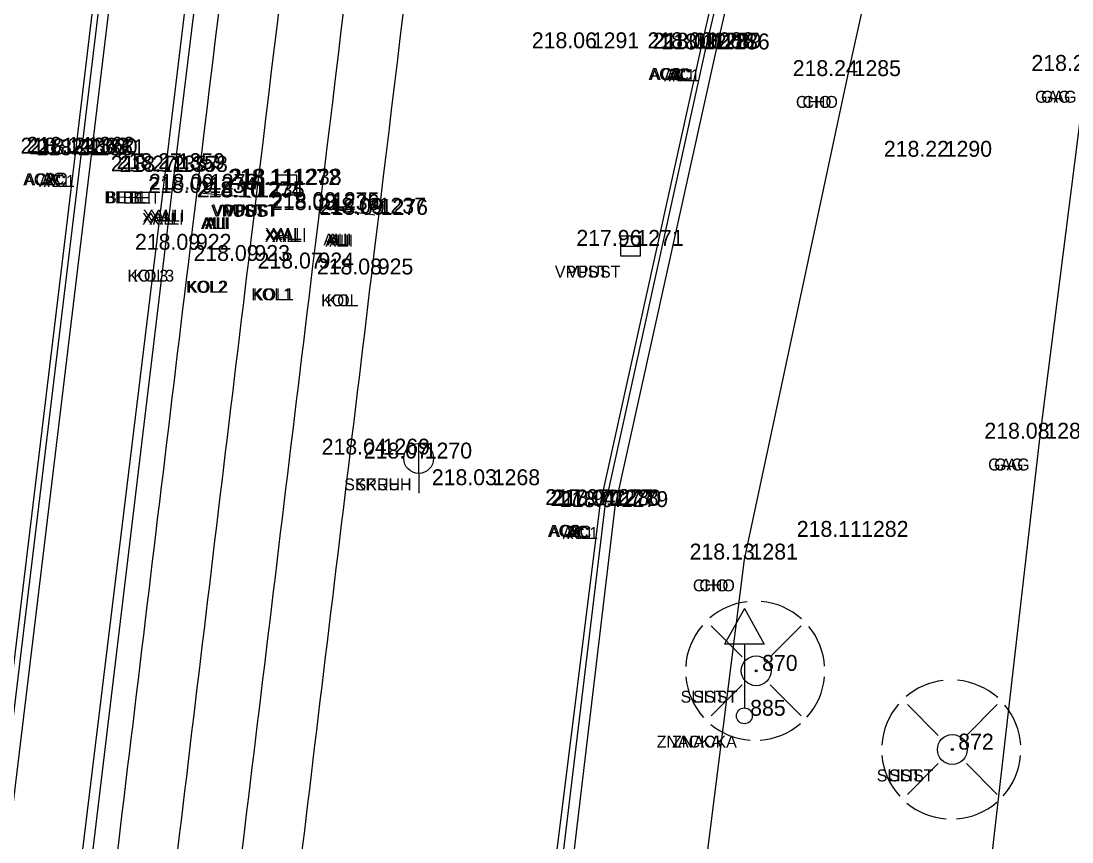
# Model space of a CAD drawing. Extents: x -471047 to -470889, y -1102859 to -1102000.
# Drawn here: x -470973.87 to -470947.45, y -1102499.4 to -1102478.75 of the extents above; entities that cross this region are included whole.
import ezdxf

# ---------------------------------------------------------------- set-up
doc = ezdxf.new("R2010")
doc.units = 0
for name, color, linetype in [('Vrstva 1', 7, 'Continuous'), ('Vrstva 16', 7, 'Continuous'), ('Vrstva 19', 7, 'Continuous'), ('Vrstva 25', 7, 'Continuous'), ('Vrstva 29', 7, 'Continuous'), ('Vrstva 34', 7, 'Continuous'), ('Vrstva 35', 7, 'Continuous'), ('Vrstva 36', 7, 'Continuous'), ('Vrstva 38', 7, 'Continuous'), ('Vrstva 5', 7, 'Continuous'), ('Vrstva 6', 7, 'Continuous'), ('Vrstva 7', 7, 'Continuous'), ('Vrstva 8', 7, 'Continuous')]:
    doc.layers.add(name, color=color, linetype=linetype)

msp = doc.modelspace()

# ---------------------------------------------------------------- linework, layer by layer
at = {"layer": 'Vrstva 1'}
for points in [[(-471040.344, -1102858.385), (-471031.676, -1102846.187), (-471026.357, -1102838.629), (-471023.212, -1102833.975), (-471019.21, -1102827.465), (-471016.861, -1102823.272), (-471013.099, -1102815.912), (-471010.824, -1102810.955), (-471007.329, -1102802.292), (-471005.34, -1102796.515), (-471002.842, -1102787.838), (-471001.3, -1102780.997), (-471000.19, -1102774.713), (-470999.247, -1102768.204), (-470998.794, -1102764.784), (-470997.199, -1102751.812), (-470994.899, -1102732.807), (-470992.551, -1102713.262), (-470990.326, -1102694.887), (-470988.122, -1102676.57), (-470985.812, -1102657.305), (-470983.537, -1102638.407), (-470981.386, -1102620.622), (-470979.843, -1102608.014), (-470976.377, -1102579.253), (-470972.945, -1102550.69), (-470970.475, -1102530.206), (-470967.905, -1102508.801), (-470965.053, -1102485.131), (-470962.734, -1102465.9), (-470960.173, -1102444.812), (-470957.795, -1102425.103), (-470954.965, -1102401.839), (-470953.834, -1102392.574), (-470952.33, -1102379.985), (-470950.744, -1102366.853), (-470948.978, -1102352.106), (-470947.037, -1102335.844), (-470944.949, -1102318.462), (-470944.013, -1102310.745), (-470942.39, -1102297.267), (-470939.519, -1102273.45), (-470937.593, -1102257.43), (-470936.064, -1102244.81), (-470934.114, -1102228.634), (-470931.621, -1102207.856), (-470929.536, -1102190.857), (-470926.572, -1102166.31), (-470924.91, -1102152.663), (-470923.413, -1102140.333), (-470921.923, -1102127.669), (-470921.155, -1102120.084), (-470920.446, -1102109.574), (-470919.912, -1102099.137), (-470919.63, -1102088.981), (-470919.523, -1102081.193), (-470919.563, -1102070.395), (-470919.714, -1102064.236), (-470920.134, -1102054.704), (-470920.462, -1102047.615), (-470920.599, -1102044.52), (-470920.743, -1102041.873), (-470921.125, -1102034.455), (-470921.774, -1102030.337), (-470922.418, -1102027.787), (-470923.734, -1102023.93), (-470924.872, -1102021.434), (-470926.752, -1102018.182), (-470927.953, -1102016.45), (-470929.616, -1102014.424), (-470932.252, -1102011.756), (-470935.111, -1102009.425), (-470938.391, -1102007.371), (-470942.651, -1102005.401)], [(-471041.328, -1102857.18), (-471032.144, -1102844.242), (-471027.583, -1102837.763), (-471024.388, -1102833.028), (-471020.451, -1102826.6), (-471018.089, -1102822.378), (-471014.542, -1102815.445), (-471012.233, -1102810.418), (-471009.247, -1102803.108), (-471006.795, -1102796.098), (-471004.315, -1102787.532), (-471002.782, -1102780.723), (-471001.674, -1102774.458), (-471000.75, -1102768.095), (-471000.28, -1102764.601), (-470998.692, -1102751.741), (-470996.378, -1102732.635), (-470994.028, -1102713.058), (-470991.808, -1102694.749), (-470989.616, -1102676.447), (-470987.284, -1102657.013), (-470985.031, -1102638.272), (-470982.87, -1102620.431), (-470981.334, -1102607.933), (-470977.881, -1102579.263), (-470974.429, -1102550.492), (-470971.964, -1102530.054), (-470969.391, -1102508.607), (-470966.54, -1102484.984), (-470964.231, -1102465.853), (-470961.679, -1102444.752), (-470959.304, -1102425.078), (-470956.455, -1102401.634), (-470955.339, -1102392.489), (-470953.812, -1102379.71), (-470952.249, -1102366.808), (-470950.479, -1102352.023), (-470948.536, -1102335.868), (-470946.426, -1102318.233), (-470945.493, -1102310.531), (-470943.864, -1102297.013), (-470940.984, -1102273.071), (-470939.078, -1102257.195), (-470937.559, -1102244.684), (-470935.592, -1102228.353), (-470933.101, -1102207.653), (-470931.011, -1102190.57), (-470928.046, -1102166.021), (-470926.409, -1102152.578), (-470924.898, -1102140.121), (-470923.427, -1102127.544), (-470922.647, -1102119.826), (-470921.919, -1102109.229), (-470921.42, -1102099.134), (-470921.127, -1102089.016), (-470921.023, -1102081.453), (-470921.061, -1102070.468), (-470921.209, -1102064.314), (-470921.666, -1102053.966), (-470922.156, -1102043.345), (-470922.299, -1102039.934), (-470922.637, -1102034.36), (-470923.091, -1102031.241), (-470923.847, -1102028.247), (-470925.083, -1102024.594), (-470926.222, -1102022.086), (-470928.04, -1102018.943), (-470929.138, -1102017.357), (-470930.929, -1102015.175), (-470933.062, -1102013.049), (-470936.379, -1102010.368), (-470939.169, -1102008.662), (-470942.899, -1102006.906), (-470945.661, -1102005.908)], [(-471043.557, -1102855.955), (-471035.129, -1102844.026), (-471029.872, -1102836.499), (-471026.577, -1102831.578), (-471022.675, -1102825.415), (-471020.123, -1102821.053), (-471016.667, -1102814.59), (-471014.208, -1102809.45), (-471011.177, -1102802.451), (-471008.55, -1102795.333), (-471006.082, -1102787.209), (-471004.464, -1102780.376), (-471003.265, -1102774.167), (-471002.327, -1102767.948), (-471001.636, -1102762.527), (-471000.297, -1102751.605), (-470997.959, -1102732.524), (-470995.602, -1102712.802), (-470993.412, -1102694.623), (-470991.21, -1102676.17), (-470988.891, -1102656.857), (-470986.625, -1102638.083), (-470984.455, -1102620.195), (-470982.936, -1102607.733), (-470979.497, -1102579.223), (-470976.023, -1102550.279), (-470973.554, -1102529.822), (-470970.991, -1102508.497), (-470968.146, -1102484.787), (-470965.835, -1102465.72), (-470963.284, -1102444.529), (-470960.91, -1102424.942), (-470958.043, -1102401.343), (-470956.946, -1102392.356), (-470955.396, -1102379.408), (-470953.851, -1102366.636), (-470952.049, -1102351.733), (-470950.124, -1102335.611), (-470948.034, -1102318.083), (-470947.094, -1102310.328), (-470945.421, -1102296.51), (-470942.58, -1102272.848), (-470940.675, -1102256.948), (-470939.176, -1102244.526), (-470937.187, -1102228.174), (-470934.708, -1102207.467), (-470932.621, -1102190.433), (-470929.634, -1102165.778), (-470928.004, -1102152.415), (-470926.45, -1102139.595), (-470925.003, -1102127.418), (-470924.249, -1102119.695), (-470923.515, -1102109.093), (-470923.018, -1102099.069), (-470922.711, -1102088.911), (-470922.643, -1102081.356), (-470922.797, -1102070.414), (-470923.018, -1102064.454), (-470923.52, -1102053.203), (-470923.823, -1102047.529), (-470924.123, -1102041.506), (-470924.462, -1102037.486), (-470924.934, -1102031.904), (-470925.664, -1102028.672), (-470926.771, -1102025.506), (-470927.959, -1102022.914), (-470929.674, -1102020.028), (-470930.76, -1102018.498), (-470932.447, -1102016.478), (-470935.215, -1102013.816), (-470937.644, -1102011.98), (-470940.381, -1102010.371), (-470943.968, -1102008.669), (-470947.145, -1102007.524), (-470950.874, -1102006.74)], [(-471044.756, -1102855.056), (-471036.376, -1102843.177), (-471031.167, -1102835.741), (-471027.859, -1102830.8), (-471023.934, -1102824.593), (-471021.43, -1102820.312), (-471018.011, -1102813.91), (-471015.536, -1102808.75), (-471012.578, -1102801.897), (-471009.95, -1102794.77), (-471007.561, -1102786.914), (-471005.936, -1102780.074), (-471004.727, -1102773.818), (-471003.828, -1102767.827), (-471003.121, -1102762.345), (-471001.787, -1102751.467), (-470999.446, -1102732.348), (-470997.073, -1102712.539), (-470994.902, -1102694.521), (-470992.696, -1102676.023), (-470990.376, -1102656.68), (-470988.131, -1102638.071), (-470985.947, -1102620.018), (-470984.417, -1102607.512), (-470980.993, -1102579.08), (-470977.514, -1102550.137), (-470975.048, -1102529.649), (-470972.488, -1102508.37), (-470969.618, -1102484.508), (-470967.34, -1102465.669), (-470964.767, -1102444.39), (-470962.402, -1102424.781), (-470959.534, -1102401.193), (-470958.432, -1102392.151), (-470956.883, -1102379.208), (-470955.335, -1102366.424), (-470953.535, -1102351.506), (-470951.606, -1102335.399), (-470949.519, -1102317.94), (-470948.575, -1102310.159), (-470946.889, -1102296.144), (-470944.056, -1102272.618), (-470942.139, -1102256.659), (-470940.657, -1102244.341), (-470938.638, -1102227.749), (-470936.19, -1102207.298), (-470934.102, -1102190.255), (-470931.124, -1102165.639), (-470929.492, -1102152.254), (-470927.915, -1102139.252), (-470926.46, -1102127.103), (-470925.74, -1102119.604), (-470925.012, -1102108.913), (-470924.523, -1102099.054), (-470924.217, -1102088.866), (-470924.148, -1102081.334), (-470924.301, -1102070.391), (-470924.518, -1102064.43), (-470924.97, -1102054.435), (-470925.588, -1102041.569), (-470925.963, -1102035.313), (-470926.405, -1102032.225), (-470927.078, -1102029.198), (-470928.123, -1102026.148), (-470929.318, -1102023.558), (-470930.84, -1102020.97), (-470931.868, -1102019.515), (-470933.443, -1102017.605), (-470936.26, -1102014.885), (-470938.429, -1102013.255), (-470941.213, -1102011.639), (-470944.847, -1102009.927), (-470947.723, -1102008.912), (-470951.444, -1102008.161), (-470954.511, -1102007.931), (-470957.895, -1102008.041)]]:
    msp.add_spline(points, degree=3, dxfattribs=at)
at = {"layer": 'Vrstva 16'}
for p, q in [((-470955.746, -1102494.743), (-470956.52, -1102493.968)), ((-470955.036, -1102494.743), (-470954.26, -1102493.968)), ((-470955.746, -1102495.453), (-470956.52, -1102496.228)), ((-470955.036, -1102495.453), (-470954.26, -1102496.228)), ((-470950.816, -1102496.723), (-470951.59, -1102495.948)), ((-470950.106, -1102496.723), (-470949.33, -1102495.948)), ((-470950.816, -1102497.433), (-470951.59, -1102498.208)), ((-470950.106, -1102497.433), (-470949.33, -1102498.208))]:
    msp.add_line(p, q, dxfattribs=at)
for centre, radius in [((-470955.39, -1102495.098), 0.375), ((-470955.39, -1102495.098), 0.025), ((-470955.39, -1102495.098), 0.025), ((-470950.46, -1102497.078), 0.375), ((-470950.46, -1102497.078), 0.025), ((-470950.46, -1102497.078), 0.025)]:
    msp.add_circle(centre, radius, dxfattribs=at)
for centre, start, end in [((-470955.416, -1102495.098), 96.7144, 130.447), ((-470955.416, -1102495.098), 48.1897, 84.9117), ((-470955.416, -1102495.098), 139.23, 176.4602), ((-470955.416, -1102495.098), 3.8615, 39.6013), ((-470955.416, -1102495.098), 184.9408, 222.2827), ((-470955.416, -1102495.098), 318.1086, 355.0481), ((-470950.486, -1102497.078), 96.7144, 130.447), ((-470950.486, -1102497.078), 48.1897, 84.9117), ((-470950.486, -1102497.078), 139.23, 176.4602), ((-470950.486, -1102497.078), 3.8615, 39.6013), ((-470955.416, -1102495.098), 230.4703, 265.8356), ((-470955.416, -1102495.098), 274.1732, 310.7861), ((-470950.486, -1102497.078), 184.9408, 222.2827), ((-470950.486, -1102497.078), 318.1086, 355.0481), ((-470950.486, -1102497.078), 230.4703, 265.8356), ((-470950.486, -1102497.078), 274.1732, 310.7861)]:
    msp.add_arc(centre, 1.75, start, end, dxfattribs=at)
at = {"layer": 'Vrstva 19'}
for p, q in [((-470955.687, -1102493.53), (-470956.187, -1102494.43)), ((-470955.687, -1102493.53), (-470955.187, -1102494.43)), ((-470955.187, -1102494.43), (-470956.187, -1102494.43)), ((-470955.687, -1102494.43), (-470955.687, -1102496.03))]:
    msp.add_line(p, q, dxfattribs=at)
msp.add_circle((-470955.687, -1102496.23), 0.2, dxfattribs=at)
at = {"layer": 'Vrstva 25'}
for p, q in [((-470967.437, -1102482.629), (-470967.437, -1102483.129)), ((-470966.937, -1102482.629), (-470967.437, -1102482.629)), ((-470966.937, -1102483.129), (-470966.937, -1102482.629)), ((-470967.437, -1102482.879), (-470966.937, -1102482.879)), ((-470967.437, -1102483.129), (-470966.937, -1102483.129)), ((-470958.797, -1102484.164), (-470958.797, -1102484.664)), ((-470958.297, -1102484.164), (-470958.797, -1102484.164)), ((-470958.297, -1102484.664), (-470958.297, -1102484.164)), ((-470958.797, -1102484.414), (-470958.297, -1102484.414)), ((-470958.797, -1102484.664), (-470958.297, -1102484.664)), ((-470963.873, -1102490.132), (-470963.873, -1102489.382)), ((-470963.873, -1102490.132), (-470963.873, -1102490.632))]:
    msp.add_line(p, q, dxfattribs=at)
msp.add_circle((-470963.873, -1102489.757), 0.375, dxfattribs=at)
at = {"layer": 'Vrstva 29'}
for p, q in [((-470969.288, -1102483.083), (-470968.082, -1102483.189)), ((-470966.201, -1102483.459), (-470964.977, -1102483.63))]:
    msp.add_line(p, q, dxfattribs=at)
at = {"layer": 'Vrstva 34'}
for p, q in [((-470959.67, -1102479.44), (-470959.67, -1102479.44)), ((-470956.78, -1102479.44), (-470956.78, -1102479.44)), ((-470956.65, -1102479.45), (-470956.65, -1102479.45)), ((-470956.6, -1102479.45), (-470956.6, -1102479.45)), ((-470956.39, -1102479.47), (-470956.39, -1102479.47)), ((-470953.09, -1102480.14), (-470953.09, -1102480.14)), ((-470972.5, -1102482.09), (-470972.5, -1102482.09)), ((-470972.35, -1102482.07), (-470972.35, -1102482.07)), ((-470972.28, -1102482.11), (-470972.28, -1102482.11)), ((-470972.1, -1102482.13), (-470972.1, -1102482.13)), ((-470950.8, -1102482.17), (-470950.8, -1102482.17)), ((-470970.23, -1102482.54), (-470970.23, -1102482.54)), ((-470970.08, -1102482.48), (-470970.08, -1102482.48)), ((-470970.01, -1102482.55), (-470970.01, -1102482.55)), ((-470967.19, -1102482.88), (-470967.19, -1102482.88)), ((-470967.15, -1102482.87), (-470967.15, -1102482.87)), ((-470969.29, -1102483.08), (-470969.29, -1102483.08)), ((-470969.27, -1102483), (-470969.27, -1102483)), ((-470968.11, -1102483.19), (-470968.11, -1102483.19)), ((-470968.08, -1102483.19), (-470968.08, -1102483.19)), ((-470966.2, -1102483.46), (-470966.2, -1102483.46)), ((-470966.2, -1102483.51), (-470966.2, -1102483.51)), ((-470965.03, -1102483.6), (-470965.03, -1102483.6)), ((-470964.98, -1102483.63), (-470964.98, -1102483.63)), ((-470969.62, -1102484.51), (-470969.62, -1102484.51)), ((-470958.55, -1102484.41), (-470958.55, -1102484.41)), ((-470968.15, -1102484.79), (-470968.15, -1102484.79)), ((-470966.54, -1102484.98), (-470966.54, -1102484.98)), ((-470965.05, -1102485.13), (-470965.05, -1102485.13)), ((-470948.27, -1102489.26), (-470948.27, -1102489.26)), ((-470964.93, -1102489.66), (-470964.93, -1102489.66)), ((-470963.87, -1102489.76), (-470963.87, -1102489.76)), ((-470962.16, -1102490.43), (-470962.16, -1102490.43)), ((-470959.31, -1102490.93), (-470959.31, -1102490.93)), ((-470959.18, -1102490.95), (-470959.18, -1102490.95)), ((-470959.12, -1102490.94), (-470959.12, -1102490.94)), ((-470958.94, -1102490.98), (-470958.94, -1102490.98)), ((-470952.9, -1102491.73), (-470952.9, -1102491.73)), ((-470955.68, -1102492.3), (-470955.68, -1102492.3)), ((-470955.39, -1102495.1), (-470955.39, -1102495.1)), ((-470955.69, -1102496.23), (-470955.69, -1102496.23)), ((-470950.46, -1102497.08), (-470950.46, -1102497.08))]:
    msp.add_line(p, q, dxfattribs=at)
at = {"layer": 'Vrstva 5'}
for p, q in [((-470972.503, -1102482.091), (-470970.044, -1102461.58)), ((-470956.777, -1102479.435), (-470954.037, -1102467.653)), ((-470959.314, -1102490.933), (-470956.777, -1102479.435)), ((-470975.201, -1102504.479), (-470972.503, -1102482.091)), ((-470961.031, -1102504.708), (-470959.314, -1102490.933))]:
    msp.add_line(p, q, dxfattribs=at)
at = {"layer": 'Vrstva 6'}
for p, q in [((-470947.092, -1102480.009), (-470948.273, -1102489.26)), ((-470948.273, -1102489.26), (-470950.198, -1102506.098))]:
    msp.add_line(p, q, dxfattribs=at)
at = {"layer": 'Vrstva 7'}
for p, q in [((-470972.098, -1102482.131), (-470969.655, -1102461.72)), ((-470970.234, -1102482.541), (-470967.747, -1102461.853)), ((-470956.386, -1102479.473), (-470953.729, -1102467.848)), ((-470958.937, -1102490.978), (-470956.386, -1102479.473)), ((-470974.796, -1102504.559), (-470972.098, -1102482.131)), ((-470972.963, -1102504.91), (-470970.234, -1102482.541)), ((-470960.57, -1102504.696), (-470958.937, -1102490.978))]:
    msp.add_line(p, q, dxfattribs=at)
at = {"layer": 'Vrstva 8'}
for p, q in [((-470972.348, -1102482.071), (-470969.899, -1102461.647)), ((-470970.009, -1102482.55), (-470967.509, -1102461.842)), ((-470956.653, -1102479.445), (-470953.953, -1102467.677)), ((-470953.088, -1102480.135), (-470950.592, -1102468.764)), ((-470959.182, -1102490.954), (-470956.653, -1102479.445)), ((-470955.68, -1102492.299), (-470953.088, -1102480.135)), ((-470975.061, -1102504.526), (-470972.348, -1102482.071)), ((-470972.696, -1102504.942), (-470970.009, -1102482.55)), ((-470960.845, -1102504.734), (-470959.182, -1102490.954)), ((-470957.368, -1102505.64), (-470955.68, -1102492.299))]:
    msp.add_line(p, q, dxfattribs=at)

# ---------------------------------------------------------------- texts
at = {"layer": 'Vrstva 35'}
for s, p in [('AC2', (-470958.096, -1102480.24)), ('AC2', (-470958.055, -1102480.24)), ('AC1', (-470957.707, -1102480.27)), ('AC', (-470957.639, -1102480.25)), ('AC1', (-470957.59, -1102480.27)), ('AC', (-470957.564, -1102480.25)), ('GAG', (-470948.38, -1102480.81)), ('GAG', (-470948.229, -1102480.81)), ('CHO', (-470954.391, -1102480.94)), ('CHO', (-470954.229, -1102480.94)), ('AC2', (-470973.816, -1102482.89)), ('AC2', (-470973.775, -1102482.89)), ('AC1', (-470973.417, -1102482.93)), ('AC', (-470973.339, -1102482.87)), ('AC1', (-470973.3, -1102482.93)), ('AC', (-470973.264, -1102482.87)), ('BET1', (-470971.772, -1102483.34)), ('BET1', (-470971.73, -1102483.34)), ('BET', (-470971.31, -1102483.35)), ('BET', (-470971.149, -1102483.35)), ('VPUST', (-470969.09, -1102483.68)), ('VPUST', (-470969.05, -1102483.67)), ('VPUST', (-470968.779, -1102483.68)), ('VPUST', (-470968.739, -1102483.67)), ('XALI', (-470970.828, -1102483.88)), ('XALI', (-470970.808, -1102483.8)), ('XALI', (-470970.654, -1102483.88)), ('XALI', (-470970.634, -1102483.8)), ('ALI', (-470969.348, -1102483.99)), ('ALI', (-470969.318, -1102483.99)), ('ALI', (-470969.249, -1102483.99)), ('ALI', (-470969.219, -1102483.99)), ('XALI', (-470967.738, -1102484.26)), ('XALI', (-470967.564, -1102484.26)), ('XALI', (-470967.738, -1102484.31)), ('XALI', (-470967.564, -1102484.31)), ('ALI', (-470966.268, -1102484.4)), ('ALI', (-470966.218, -1102484.43)), ('ALI', (-470966.169, -1102484.4)), ('ALI', (-470966.119, -1102484.43)), ('KOL3', (-470971.195, -1102485.31)), ('KOL3', (-470971.048, -1102485.31)), ('VPUST', (-470960.45, -1102485.21)), ('VPUST', (-470960.139, -1102485.21)), ('KOL2', (-470969.725, -1102485.59)), ('KOL2', (-470969.691, -1102485.59)), ('KOL1', (-470968.082, -1102485.78)), ('KOL1', (-470968.04, -1102485.78)), ('KOL', (-470966.325, -1102485.93)), ('KOL', (-470966.189, -1102485.93)), ('GAG', (-470949.56, -1102490.06)), ('GAG', (-470949.409, -1102490.06)), ('SKRUH', (-470965.745, -1102490.56)), ('SKRUH', (-470965.459, -1102490.56)), ('AC2', (-470960.626, -1102491.73)), ('AC2', (-470960.585, -1102491.73)), ('AC1', (-470960.257, -1102491.78)), ('AC', (-470960.169, -1102491.75)), ('AC1', (-470960.14, -1102491.78)), ('AC', (-470960.094, -1102491.75)), ('CHO', (-470956.981, -1102493.1)), ('CHO', (-470956.819, -1102493.1)), ('SLIST', (-470957.29, -1102495.9)), ('SLIST', (-470956.979, -1102495.9)), ('ZNACKA', (-470957.89, -1102497.03)), ('ZNACKA', (-470957.504, -1102497.03)), ('SLIST', (-470952.36, -1102497.88)), ('SLIST', (-470952.049, -1102497.88))]:
    msp.add_text(s, height=0.3, dxfattribs=at).set_placement(p)
at = {"layer": 'Vrstva 36'}
for s, p in [(' 1291', (-470959.67, -1102479.44)), (' 1288', (-470956.78, -1102479.44)), (' 1287', (-470956.65, -1102479.45)), (' 1289', (-470956.6, -1102479.45)), (' 1286', (-470956.39, -1102479.47)), (' 1285', (-470953.09, -1102480.14)), (' 1363', (-470972.5, -1102482.09)), (' 1362', (-470972.35, -1102482.07)), (' 1360', (-470972.28, -1102482.11)), (' 1361', (-470972.1, -1102482.13)), (' 1290', (-470950.8, -1102482.17)), (' 1357', (-470970.23, -1102482.54)), (' 1359', (-470970.08, -1102482.48)), (' 1358', (-470970.01, -1102482.55)), (' 1234', (-470969.29, -1102483.08)), (' 1273', (-470969.27, -1102483)), (' 1272', (-470967.19, -1102482.88)), (' 1238', (-470967.15, -1102482.87)), (' 1274', (-470968.11, -1102483.19)), (' 1235', (-470968.08, -1102483.19)), (' 1275', (-470966.2, -1102483.46)), (' 1236', (-470966.2, -1102483.51)), (' 1237', (-470965.03, -1102483.6)), (' 1276', (-470964.98, -1102483.63)), (' 922', (-470969.62, -1102484.51)), (' 1271', (-470958.55, -1102484.41)), (' 923', (-470968.15, -1102484.79)), (' 924', (-470966.54, -1102484.98)), (' 925', (-470965.05, -1102485.13)), (' 1283', (-470948.27, -1102489.26)), (' 1269', (-470964.93, -1102489.66)), (' 1270', (-470963.87, -1102489.76)), (' 1268', (-470962.16, -1102490.43)), (' 1277', (-470959.31, -1102490.93)), (' 1278', (-470959.18, -1102490.95)), (' 1280', (-470959.12, -1102490.94)), (' 1279', (-470958.94, -1102490.98)), (' 1282', (-470952.9, -1102491.73)), (' 1281', (-470955.68, -1102492.3)), (' 870', (-470955.39, -1102495.1)), (' 885', (-470955.69, -1102496.23)), (' 872', (-470950.46, -1102497.08))]:
    msp.add_text(s, height=0.4, dxfattribs=at).set_placement(p)
at = {"layer": 'Vrstva 38'}
for s, p in [('218.06 ', (-470961.03, -1102479.44)), ('218.00 ', (-470958.123, -1102479.44)), ('218.00 ', (-470957.993, -1102479.45)), ('218.12 ', (-470957.981, -1102479.45)), ('218.12 ', (-470957.771, -1102479.47)), ('218.24 ', (-470954.472, -1102480.14)), ('218.24 ', (-470948.472, -1102480.01)), ('218.12 ', (-470973.881, -1102482.09)), ('218.14 ', (-470973.732, -1102482.07)), ('218.23 ', (-470973.663, -1102482.11)), ('218.22 ', (-470973.481, -1102482.13)), ('218.22 ', (-470952.181, -1102482.17)), ('218.27 ', (-470971.613, -1102482.54)), ('218.27 ', (-470971.463, -1102482.48)), ('218.12 ', (-470971.391, -1102482.55)), ('218.09 ', (-470970.674, -1102483.08)), ('218.09 ', (-470970.654, -1102483)), ('218.11 ', (-470968.66, -1102482.88)), ('218.11 ', (-470968.62, -1102482.87)), ('218.10 ', (-470969.453, -1102483.19)), ('218.10 ', (-470969.423, -1102483.19)), ('218.09 ', (-470967.584, -1102483.46)), ('218.08 ', (-470967.584, -1102483.51)), ('218.09 ', (-470966.414, -1102483.6)), ('218.09 ', (-470966.364, -1102483.63)), ('218.09 ', (-470971.004, -1102484.51)), ('217.96 ', (-470959.91, -1102484.41)), ('218.09 ', (-470969.534, -1102484.79)), ('218.07 ', (-470967.923, -1102484.98)), ('218.08 ', (-470966.434, -1102485.13)), ('218.08 ', (-470949.654, -1102489.26)), ('218.04 ', (-470966.312, -1102489.66)), ('218.07 ', (-470965.253, -1102489.76)), ('218.03 ', (-470963.543, -1102490.43)), ('217.97 ', (-470960.693, -1102490.93)), ('217.94 ', (-470960.562, -1102490.95)), ('218.07 ', (-470960.503, -1102490.94)), ('218.07 ', (-470960.323, -1102490.98)), ('218.11 ', (-470954.37, -1102491.73)), ('218.13 ', (-470957.063, -1102492.3))]:
    msp.add_text(s, height=0.4, dxfattribs=at).set_placement(p)

doc.saveas('drawing.dxf')
